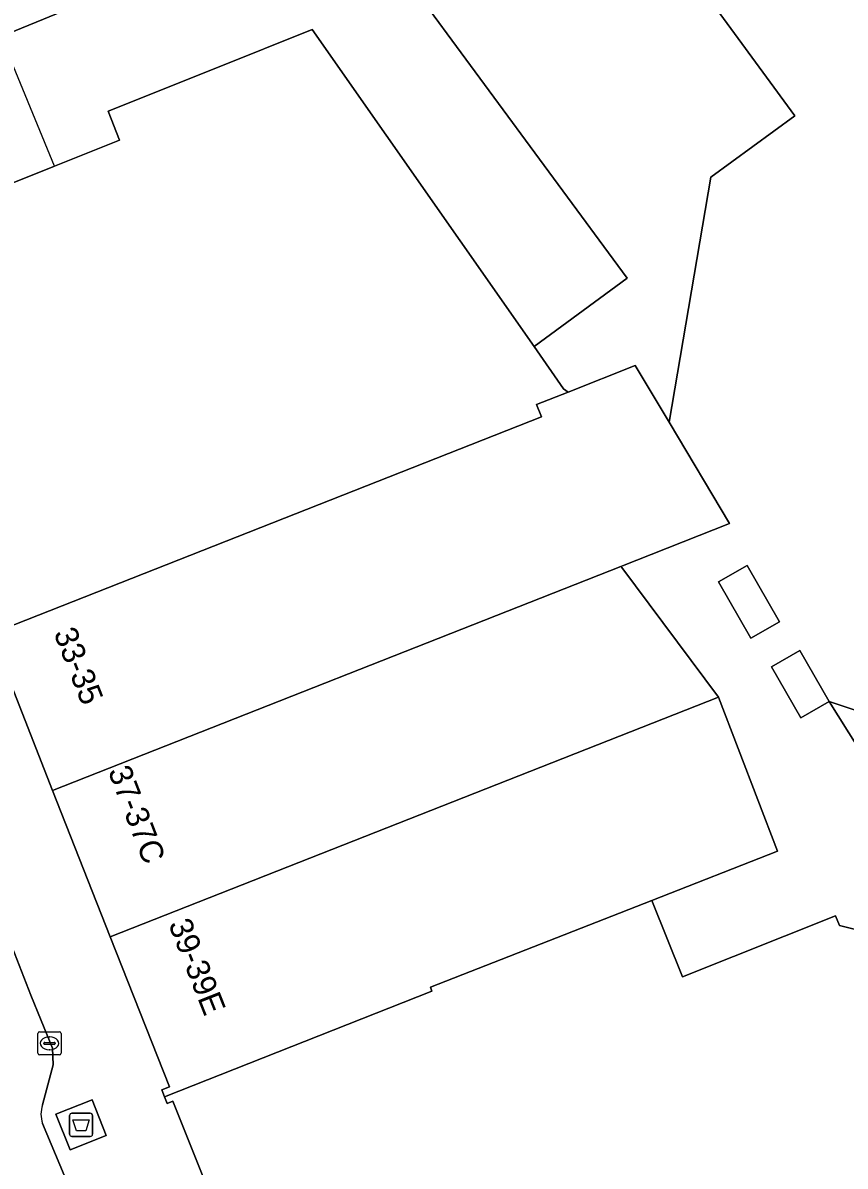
# Model space of a CAD drawing. Extents: x 161087 to 161926, y 382572 to 383873.
# Drawn here: x 161788.94 to 161824.37, y 382622.42 to 382671.69 of the extents above; entities that cross this region are included whole.
import ezdxf

# ---------------------------------------------------------------- set-up
doc = ezdxf.new("R2010")
doc.units = 0
for name, color, linetype in [('IMGEO_Afval_apart_plaats', 7, 'Continuous'), ('IMGEO_Erf', 7, 'Continuous'), ('IMGEO_Kolk', 7, 'Continuous'), ('IMGEO_Pand', 7, 'Continuous'), ('IMGEO_Pand_nummerreeks', 7, 'Continuous'), ('IMGEO_Pand_overbouw', 7, 'Continuous'), ('IMGEO_Rijbaan_lokaal_open', 7, 'Continuous'), ('IMGEO_Voetpad_gesloten', 7, 'Continuous'), ('IMGEO_Voetpad_open', 7, 'Continuous')]:
    doc.layers.add(name, color=color, linetype=linetype)

msp = doc.modelspace()

# ---------------------------------------------------------------- linework, layer by layer
at = {"layer": 'IMGEO_Afval_apart_plaats'}
for p, q in [((161790.952, 382623.8), (161790.952, 382624.6)), ((161790.952, 382624.6), (161790.952, 382623.8)), ((161791.052, 382624.7), (161791.842, 382624.7)), ((161791.842, 382624.7), (161791.052, 382624.7)), ((161791.942, 382624.6), (161791.942, 382623.8)), ((161791.942, 382623.8), (161791.942, 382624.6)), ((161791.842, 382623.7), (161791.052, 382623.7)), ((161791.052, 382623.7), (161791.842, 382623.7))]:
    msp.add_line(p, q, dxfattribs=at)
msp.add_lwpolyline([(161791.095, 382624.414), (161791.799, 382624.414), (161791.65, 382623.944), (161791.244, 382623.944), (161791.095, 382624.414)], dxfattribs=at)
for centre, start, end in [((161791.052, 382624.6), 90, 180), ((161791.052, 382624.6), 90, 180), ((161791.842, 382624.6), 0, 90), ((161791.842, 382624.6), 360, 90), ((161791.052, 382623.8), 180, 270), ((161791.052, 382623.8), 180, 270), ((161791.842, 382623.8), 270, 0), ((161791.842, 382623.8), 270, 0)]:
    msp.add_arc(centre, 0.1, start, end, dxfattribs=at)
at = {"layer": 'IMGEO_Erf'}
for points in [[(161813.932, 382678.982), (161822.196, 382667.68), (161818.589, 382665.042), (161816.781, 382654.482), (161819.381, 382650.11), (161814.709, 382648.268), (161814.748, 382648.215), (161818.92, 382642.636), (161821.456, 382635.995), (161816.041, 382633.872), (161817.36, 382630.577), (161823.951, 382633.215), (161824.122, 382632.789), (161831.536, 382630.953)], [(161828.24, 382635.188), (161823.686, 382642.442), (161828.81, 382640.736)]]:
    msp.add_lwpolyline(points, dxfattribs=at)
for points in [[(161810.963, 382657.741), (161814.973, 382660.691), (161802.286, 382677.941), (161801.952, 382678.394), (161799.757, 382677.491), (161799.979, 382676.953), (161800.307, 382676.156), (161787.995, 382671.093), (161778.798, 382667.31), (161781.07, 382661.815), (161790.297, 382665.51), (161793.107, 382666.634), (161792.609, 382667.879), (161797.252, 382669.737), (161801.407, 382671.4)], [(161821.541, 382645.877), (161820.309, 382645.17), (161818.917, 382647.597), (161820.148, 382648.304)], [(161823.686, 382642.442), (161822.459, 382641.738), (161821.195, 382643.941), (161822.422, 382644.645)]]:
    msp.add_lwpolyline(points, close=True, dxfattribs=at)
at = {"layer": 'IMGEO_Kolk'}
for p, q in [((161789.584, 382627.287), (161789.584, 382628.139)), ((161789.659, 382628.213), (161790.511, 382628.213)), ((161790.072, 382627.993), (161790.097, 382627.993)), ((161790.585, 382628.139), (161790.585, 382627.287)), ((161789.843, 382627.707), (161789.843, 382627.719)), ((161790.281, 382627.67), (161789.883, 382627.67)), ((161789.886, 382627.756), (161790.284, 382627.756)), ((161790.095, 382627.433), (161790.07, 382627.433)), ((161790.327, 382627.719), (161790.327, 382627.707)), ((161790.511, 382627.213), (161789.659, 382627.213))]:
    msp.add_line(p, q, dxfattribs=at)
for points in [[(161789.584, 382627.287), (161789.584, 382628.139)], [(161789.659, 382628.213), (161790.511, 382628.213)], [(161790.585, 382628.139), (161790.585, 382627.287)], [(161790.511, 382627.213), (161789.659, 382627.213)]]:
    msp.add_lwpolyline(points, dxfattribs=at)
for centre, radius, start, end in [((161789.661, 382628.137), 0.0765, 91.552, 178.448), ((161789.661, 382628.137), 0.0765, 91.552, 178.448), ((161790.509, 382628.137), 0.0765, 1.552, 88.448), ((161790.509, 382628.137), 0.0765, 1.552, 88.448), ((161789.883, 382627.716), 0.0403, 85.8775, 175.7526), ((161789.88, 382627.706), 0.0366, 178.938, 274.7102), ((161790.284, 382627.713), 0.043, 264.8664, 352.4533), ((161790.288, 382627.718), 0.0386, 1.7309, 96.639), ((161789.661, 382627.289), 0.0765, 181.552, 268.448), ((161789.661, 382627.289), 0.0765, 181.552, 268.448), ((161790.509, 382627.289), 0.0765, 271.552, 358.448), ((161790.509, 382627.289), 0.0765, 271.552, 358.448)]:
    msp.add_arc(centre, radius, start, end, dxfattribs=at)
for centre, major_axis, ratio, start_param, end_param in [((161790.071, 382627.713), (-0.387, 0.002), 0.722429, 4.712389, 7.853982), ((161790.096, 382627.713), (-0.39, 0.002), 0.717154, 1.570796, 4.712389)]:
    msp.add_ellipse(centre, major_axis=major_axis, ratio=ratio, start_param=start_param, end_param=end_param, dxfattribs=at)
at = {"layer": 'IMGEO_Pand'}
for points in [[(161802.286, 382677.941), (161814.973, 382660.691), (161810.963, 382657.741), (161812.234, 382655.924), (161812.431, 382655.769), (161815.327, 382656.927), (161816.781, 382654.482), (161818.589, 382665.042), (161822.196, 382667.68), (161813.932, 382678.982)], [(161787.995, 382671.093), (161800.307, 382676.156)], [(161834.23, 382620.808), (161836.259, 382629.429), (161836.367, 382629.412), (161836.438, 382629.72), (161836.385, 382629.733), (161831.536, 382630.953), (161824.122, 382632.789), (161823.951, 382633.215), (161817.36, 382630.577), (161816.041, 382633.872), (161806.499, 382630.132), (161806.567, 382629.961), (161795.036, 382625.415), (161795.154, 382625.121), (161795.404, 382625.221), (161802.325, 382607.929)]]:
    msp.add_lwpolyline(points, dxfattribs=at)
for points in [[(161810.963, 382657.741), (161801.407, 382671.4), (161797.252, 382669.737), (161792.609, 382667.879), (161793.107, 382666.634), (161790.297, 382665.51), (161781.07, 382661.815), (161782.097, 382659.209), (161782.281, 382658.743), (161787.559, 382645.353), (161811.28, 382654.704), (161811.068, 382655.241), (161812.431, 382655.769), (161812.234, 382655.924)], [(161819.381, 382650.11), (161816.781, 382654.482), (161815.327, 382656.927), (161812.431, 382655.769), (161811.068, 382655.241), (161811.28, 382654.704), (161787.559, 382645.353), (161787.709, 382644.974), (161790.217, 382638.612), (161814.709, 382648.268)], [(161818.92, 382642.636), (161814.748, 382648.215), (161814.709, 382648.268), (161790.217, 382638.612), (161792.705, 382632.301)], [(161818.917, 382647.597), (161820.309, 382645.17), (161821.541, 382645.877), (161820.148, 382648.304)], [(161821.195, 382643.941), (161822.459, 382641.738), (161823.686, 382642.442), (161822.422, 382644.645)], [(161816.041, 382633.872), (161821.456, 382635.995), (161818.92, 382642.636), (161792.705, 382632.301), (161795.25, 382625.844), (161794.918, 382625.711), (161795.036, 382625.415), (161806.567, 382629.961), (161806.499, 382630.132)], [(161838.456, 382638.814), (161828.857, 382640.949), (161828.81, 382640.736), (161823.686, 382642.442), (161828.24, 382635.188), (161829.014, 382633.97), (161832.088, 382633.286), (161836.898, 382632.179)]]:
    msp.add_lwpolyline(points, close=True, dxfattribs=at)
at = {"layer": 'IMGEO_Pand_overbouw'}
msp.add_lwpolyline([(161787.995, 382671.093), (161778.798, 382667.31), (161781.07, 382661.815), (161790.297, 382665.51)], close=True, dxfattribs=at)
at = {"layer": 'IMGEO_Rijbaan_lokaal_open'}
for points in [[(161789.785, 382625.062), (161790.242, 382626.794), (161790.211, 382627.501), (161789.724, 382628.692), (161789.273, 382629.791), (161788.28, 382632.38), (161787.244, 382635.106), (161785.32, 382634.34), (161768.441, 382677.581), (161754.209, 382713.572)], [(161774.782, 382639.123), (161775.316, 382637.759), (161776.597, 382634.118), (161777.991, 382630.156), (161780.708, 382622.027), (161781.084, 382620.847), (161782.385, 382616.793), (161784.148, 382617.467), (161789.698, 382619.59), (161791.439, 382620.256), (161791.09, 382621.145), (161789.789, 382624.258)]]:
    msp.add_lwpolyline(points, dxfattribs=at)
msp.add_arc((161790.906, 382624.666), 1.189, 160.5298, 200.0403, dxfattribs=at)
at = {"layer": 'IMGEO_Voetpad_gesloten'}
msp.add_lwpolyline([(161792.529, 382623.735), (161791.919, 382625.279), (161790.364, 382624.665), (161790.974, 382623.121)], close=True, dxfattribs=at)
at = {"layer": 'IMGEO_Voetpad_open'}
for points in [[(161790.217, 382638.612), (161787.709, 382644.974), (161787.042, 382644.713), (161781.631, 382658.488), (161782.281, 382658.743), (161782.097, 382659.209), (161778.239, 382657.862), (161780.81, 382651.335), (161787.244, 382635.106), (161788.28, 382632.38), (161789.273, 382629.791), (161789.724, 382628.692), (161790.211, 382627.501), (161790.242, 382626.794), (161789.785, 382625.062)], [(161797.744, 382610.09), (161797.97, 382609.828), (161799.78, 382607.679), (161801.013, 382606.276), (161802.325, 382607.929), (161795.404, 382625.221), (161795.154, 382625.121), (161795.036, 382625.415), (161794.918, 382625.711), (161795.25, 382625.844), (161792.705, 382632.301), (161790.217, 382638.612)], [(161789.789, 382624.258), (161791.09, 382621.145), (161791.439, 382620.256)]]:
    msp.add_lwpolyline(points, dxfattribs=at)
msp.add_lwpolyline([(161792.529, 382623.735), (161790.974, 382623.121), (161790.364, 382624.665), (161791.919, 382625.279)], close=True, dxfattribs=at)
msp.add_arc((161790.906, 382624.666), 1.189, 160.5298, 200.0403, dxfattribs=at)

# ---------------------------------------------------------------- texts
at = {"layer": 'IMGEO_Pand_nummerreeks'}
for s, rotation, p in [('33-35', 291.5144, (161790.251, 382645.396)), ('37-37C', 291.1878, (161792.592, 382639.447)), ('39-39E', 291.5144, (161795.196, 382632.852))]:
    msp.add_text(s, height=1, rotation=rotation, dxfattribs=at).set_placement(p)

doc.saveas('drawing.dxf')
